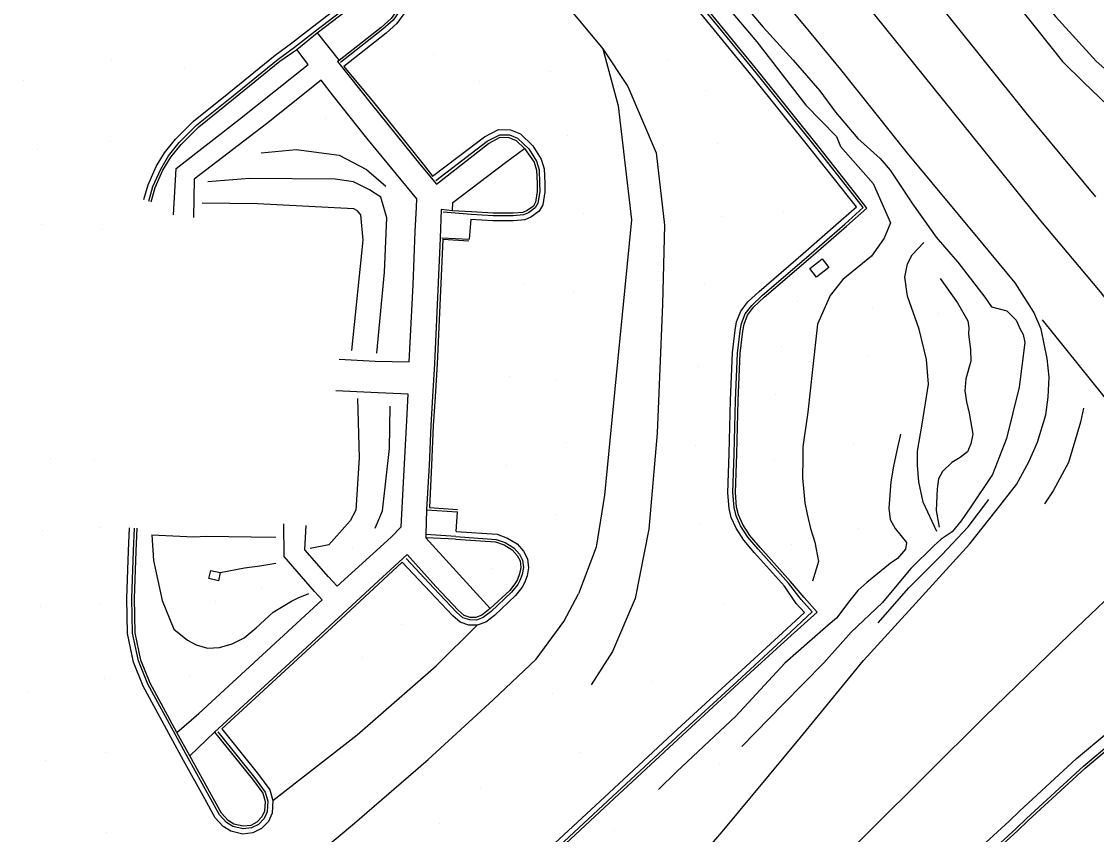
# Model space of a CAD drawing. Extents: x 1497074 to 1501343, y 481943 to 486114.
# Drawn here: x 1497466.3 to 1497676.1, y 483891.5 to 484050.2 of the extents above; entities that cross this region are included whole.
import ezdxf

# ---------------------------------------------------------------- set-up
doc = ezdxf.new("R2010")
doc.units = 0
doc.layers.add('PH Exist DTM Breakline', color=7, linetype='Continuous')
doc.layers.add('PH Exist DTM Point', color=7, linetype='Continuous')

msp = doc.modelspace()

# ---------------------------------------------------------------- linework, layer by layer
at = {"layer": 'PH Exist DTM Breakline'}
for points in [[(1497466.31, 484275.69), (1497484.52, 484251.49), (1497511.02, 484217.26), (1497548.64, 484171.66), (1497584.63, 484128.06), (1497614.06, 484092.71), (1497639.26, 484061.21), (1497662.32, 484032.34), (1497675.91, 484015.97)], [(1497484.59, 484274.68), (1497498.8, 484256.76), (1497519.66, 484230.55), (1497544.18, 484199.58), (1497569.72, 484167.44), (1497596.05, 484134.32), (1497622.7, 484100.98), (1497642.94, 484075.67), (1497664.43, 484048.71), (1497669.47, 484042.38)], [(1497539.54, 484173.24), (1497567.31, 484136.3), (1497594.96, 484100.07), (1497629.32, 484055.9), (1497664.87, 484011.68), (1497676.86, 483997.42), (1497694.4, 483974.64), (1497711.69, 483953.77), (1497736.91, 483923.22), (1497765.72, 483888.34), (1497787.53, 483862.52), (1497810.21, 483836.83), (1497827.8, 483818.6), (1497842.44, 483804.33), (1497853.53, 483793.73)], [(1497642.51, 484083.45), (1497656.57, 484065.53), (1497668.1, 484051.16), (1497676.05, 484042.44), (1497678.25, 484040.47), (1497680.96, 484038.2), (1497682.19, 484037.36)], [(1497560.29, 484069.42), (1497569.74, 484056.93), (1497579.8, 484044.82), (1497584.68, 484037.47), (1497590.2, 484024.51), (1497591.81, 484010.42), (1497591.4, 483995.02), (1497590.36, 483969.87), (1497588.73, 483951.11), (1497586.08, 483937.6), (1497581.64, 483927.26), (1497577.49, 483920.77)], [(1497490.19, 484015.42), (1497491.02, 484018.28), (1497492.59, 484021.84), (1497494.2, 484024.54), (1497496.37, 484027.2), (1497499.89, 484030.71), (1497506.75, 484036.24), (1497515.8, 484043.59), (1497519.01, 484045.93), (1497523.08, 484049.11), (1497534.49, 484057.89), (1497536.66, 484058.55), (1497538.73, 484058.17), (1497540.12, 484057.22), (1497541.16, 484055.53), (1497541.5, 484053.73), (1497540.95, 484051.69), (1497539.59, 484049.75), (1497537.46, 484047.87), (1497529.2, 484041.4)], [(1497598.29, 484059.82), (1497609.82, 484046.17), (1497619.37, 484033.87), (1497625.36, 484027.72), (1497626.18, 484025.8), (1497632.53, 484018.55), (1497635.93, 484010.88), (1497634.66, 484007.88), (1497632.2, 484004.39), (1497626.65, 483999.81), (1497624.15, 483996.7), (1497621.68, 483991.1), (1497620.71, 483982.27), (1497619.76, 483973.96), (1497618.8, 483967.15), (1497618.82, 483964.96), (1497618.75, 483961.15), (1497619.19, 483956.25), (1497619.63, 483954.04), (1497620.3, 483951.23), (1497621.13, 483948.57), (1497621.84, 483944.81), (1497620.68, 483940.97)], [(1497491.15, 484015.14), (1497491.96, 484017.94), (1497493.48, 484021.38), (1497495.02, 484023.97), (1497497.11, 484026.53), (1497500.56, 484029.97), (1497507.38, 484035.46), (1497516.41, 484042.79), (1497519.61, 484045.13), (1497523.69, 484048.32), (1497534.95, 484056.98), (1497536.72, 484057.52), (1497538.34, 484057.23), (1497539.38, 484056.52), (1497540.21, 484055.16), (1497540.47, 484053.77), (1497540.03, 484052.12), (1497538.84, 484050.42), (1497536.82, 484048.64), (1497528.58, 484042.18)], [(1497491.63, 484015), (1497492.43, 484017.77), (1497493.92, 484021.15), (1497495.43, 484023.68), (1497497.48, 484026.19), (1497500.89, 484029.59), (1497507.69, 484035.07), (1497516.72, 484042.4), (1497520.03, 484044.73), (1497524, 484047.93), (1497535.18, 484056.53), (1497536.75, 484057.01), (1497538.15, 484056.76), (1497539.01, 484056.17), (1497539.74, 484054.98), (1497539.96, 484053.79), (1497539.57, 484052.33), (1497538.46, 484050.76), (1497536.5, 484049.02), (1497528.28, 484042.58)], [(1497604.39, 484056.98), (1497611.1, 484049.06), (1497616.92, 484042.6), (1497622.14, 484036.63), (1497625.18, 484032.45), (1497629.56, 484027.32), (1497633.94, 484023.44), (1497635.86, 484021.15), (1497637.42, 484018.82), (1497640.24, 484014.58), (1497642.28, 484011.64), (1497644.87, 484008.11), (1497647.69, 484004.79), (1497649.06, 484003.2), (1497654.35, 483996.41), (1497655.66, 483994.49)], [(1497559.77, 483842.5), (1497565.95, 483849.55), (1497581.89, 483867.58), (1497603.08, 483892.03), (1497618.39, 483910.44), (1497630.65, 483925.49), (1497640.88, 483936.67), (1497651.32, 483948.17), (1497656.58, 483954.74), (1497660.51, 483959.8), (1497662.95, 483964.22), (1497664.63, 483968.1), (1497666.23, 483973.4), (1497666.67, 483976.9), (1497666.92, 483980.76), (1497666.51, 483984.4), (1497665.36, 483990.15), (1497663.91, 483993.47), (1497660.25, 483999.2), (1497654.01, 484006.75), (1497639.23, 484024.45), (1497626.23, 484040.78), (1497619.53, 484048.94), (1497616.83, 484052.1)], [(1497567.77, 483887.41), (1497580.99, 483899.66), (1497594.38, 483912.08), (1497605.33, 483922.15), (1497614.83, 483930.87), (1497619.11, 483934.87), (1497617.52, 483936.61), (1497615.22, 483939.97), (1497609.37, 483946.52), (1497607.27, 483948.97), (1497605.77, 483951.28), (1497604.83, 483953.4), (1497604.41, 483955.17), (1497604.17, 483958.22), (1497604.41, 483965.86), (1497604.68, 483976.25), (1497605.08, 483985.52), (1497605.59, 483989.96), (1497605.89, 483991.55), (1497606.71, 483993.64), (1497608.09, 483995.45), (1497610.27, 483997.49), (1497618.88, 484004.87), (1497626.32, 484011.39), (1497629.26, 484013.97), (1497627.74, 484015.95), (1497620.78, 484024.75), (1497608.93, 484039.49), (1497598.35, 484052.44)], [(1497568.45, 483886.67), (1497581.67, 483898.93), (1497595.05, 483911.35), (1497606.01, 483921.41), (1497615.52, 483930.14), (1497620.64, 483935), (1497618.51, 483937.41), (1497616, 483940.59), (1497610.12, 483947.18), (1497608.08, 483949.58), (1497606.65, 483951.76), (1497605.78, 483953.72), (1497605.4, 483955.33), (1497605.17, 483958.24), (1497605.41, 483965.83), (1497605.68, 483976.22), (1497606.08, 483985.44), (1497606.58, 483989.81), (1497606.85, 483991.27), (1497607.59, 483993.14), (1497608.84, 483994.78), (1497610.94, 483996.74), (1497619.53, 484004.12), (1497626.98, 484010.64), (1497630.62, 484013.84), (1497628.52, 484016.56), (1497621.57, 484025.37), (1497609.7, 484040.12), (1497599.13, 484053.07)], [(1497568.79, 483886.3), (1497582.01, 483898.56), (1497595.39, 483910.98), (1497606.35, 483921.05), (1497615.86, 483929.77), (1497621.63, 483934.93), (1497619.06, 483937.76), (1497616.4, 483940.9), (1497610.5, 483947.51), (1497608.48, 483949.88), (1497607.09, 483952), (1497606.26, 483953.88), (1497605.89, 483955.4), (1497605.67, 483958.25), (1497605.91, 483965.82), (1497606.18, 483976.2), (1497606.58, 483985.4), (1497607.08, 483989.74), (1497607.34, 483991.13), (1497608.03, 483992.89), (1497609.21, 483994.44), (1497611.27, 483996.37), (1497619.86, 484003.74), (1497627.31, 484010.26), (1497631.3, 484013.77), (1497628.92, 484016.87), (1497621.96, 484025.68), (1497610.09, 484040.44), (1497599.51, 484053.39)], [(1497524, 484047.93), (1497528.28, 484042.58)], [(1497495.99, 484012.45), (1497496.48, 484021.46), (1497508.85, 484031.11), (1497522.28, 484041.79), (1497520.03, 484044.73)], [(1497579.8, 484044.82), (1497582.75, 484033.74), (1497585.36, 484011.45), (1497582.67, 483983.77), (1497580.13, 483957.77), (1497578.49, 483947.58), (1497575, 483938.47)], [(1497528.28, 484042.58), (1497528.01, 484042.37)], [(1497528.01, 484042.37), (1497534.59, 484034.1), (1497544.33, 484022.03), (1497547.32, 484018.44)], [(1497529.2, 484041.4), (1497534.99, 484034.42), (1497544.73, 484022.35), (1497546.54, 484019.96)], [(1497678.34, 484033.8), (1497673.64, 484038.23), (1497669.47, 484042.38)], [(1497528.28, 483984.28), (1497535.34, 483983.91), (1497542, 483983.77), (1497542.75, 483998.8), (1497543.15, 484009.19), (1497543.39, 484013.94), (1497543.47, 484015.54), (1497533.72, 484027.38), (1497527.23, 484035.62), (1497524.82, 484038.74), (1497514.13, 484030.17), (1497500.03, 484019.38), (1497499.87, 484011.92)], [(1497546.54, 484019.96), (1497556.66, 484027.63), (1497559.4, 484029.08), (1497561.75, 484029.03), (1497563.69, 484028.24), (1497566.09, 484025.93), (1497567.73, 484023.32), (1497568.31, 484021.39), (1497568.43, 484018.64), (1497568.48, 484016.9), (1497568.06, 484014.39), (1497567.36, 484013.13), (1497565.75, 484011.98), (1497564.54, 484011.44), (1497562.32, 484011.27), (1497558.32, 484011.27), (1497554.03, 484011.52)], [(1497547.15, 484019.16), (1497557.2, 484026.79), (1497559.64, 484028.08), (1497561.54, 484028.04), (1497563.13, 484027.39), (1497565.31, 484025.29), (1497566.81, 484022.91), (1497567.32, 484021.22), (1497567.43, 484018.61), (1497567.48, 484016.97), (1497567.11, 484014.73), (1497566.6, 484013.82), (1497565.25, 484012.85), (1497564.29, 484012.43), (1497562.29, 484012.27), (1497558.35, 484012.27), (1497554.09, 484012.52)], [(1497547.32, 484018.44), (1497557.47, 484026.36), (1497559.76, 484027.58), (1497561.44, 484027.54), (1497562.85, 484026.96), (1497564.47, 484025.4), (1497566.36, 484022.7), (1497566.82, 484021.14), (1497566.93, 484018.59), (1497566.98, 484017), (1497566.63, 484014.9), (1497566.22, 484014.16), (1497565, 484013.29), (1497564.17, 484012.92), (1497562.27, 484012.77), (1497558.36, 484012.77), (1497554.12, 484013.01)], [(1497513.11, 484024.53), (1497519.92, 484025.21), (1497528.29, 484024.06), (1497533.63, 484021.27), (1497537.44, 484018.04)], [(1497550.45, 484013.25), (1497550.51, 484014.85), (1497560.75, 484022.68), (1497564.47, 484025.4)], [(1497535.68, 483985.43), (1497537.19, 484001.25), (1497537.6, 484011.84), (1497536.43, 484015.9), (1497534.24, 484017.33), (1497531.11, 484018.91), (1497527.55, 484019.43), (1497510.79, 484019.5), (1497502.67, 484018.89)], [(1497530.81, 483985.94), (1497533.01, 484007.48), (1497532.56, 484012.43), (1497531.89, 484013.23), (1497531.17, 484013.62), (1497512.37, 484014.57), (1497501.6, 484014.74)], [(1497548.25, 484013.46), (1497548.02, 484007.89)], [(1497554.12, 484013.01), (1497550.45, 484013.25), (1497548.25, 484013.46)], [(1497554.09, 484012.52), (1497548.61, 484012.97)], [(1497554.03, 484011.52), (1497553.71, 484007.7)], [(1497548.02, 484007.89), (1497546.93, 483983.4), (1497546.54, 483976.97), (1497546.18, 483971.31), (1497545.85, 483963.6), (1497545.38, 483954.88)], [(1497548.52, 484007.6), (1497547.43, 483983.38), (1497547.04, 483976.94), (1497546.68, 483971.28), (1497546.35, 483963.57), (1497545.93, 483955.31)], [(1497548.32, 484007.96), (1497553.71, 484007.7)], [(1497553.64, 484007.28), (1497548.52, 484007.6)], [(1497644.95, 483950.67), (1497642.3, 483956.38), (1497641.43, 483960.36), (1497641.17, 483963.62), (1497641.18, 483966.3), (1497642.09, 483971.58), (1497643.31, 483979.41), (1497642.95, 483984.23), (1497641.49, 483990.13), (1497639.27, 483996.6), (1497638.69, 484000.27), (1497639.22, 484002.91), (1497640.14, 484004.63), (1497642.41, 484007.05)], [(1497645.62, 484000.01), (1497648.97, 483995.26), (1497651.04, 483991.79), (1497651.23, 483990.37), (1497651.17, 483989.17), (1497651.53, 483986.18), (1497651.63, 483983.9), (1497650.62, 483980.45), (1497650.46, 483978.12), (1497650.75, 483975.93), (1497651.28, 483973.74), (1497651.98, 483969.64), (1497651.62, 483967.74), (1497650.96, 483966.18), (1497649.52, 483965.07), (1497647.9, 483964.14), (1497646.1, 483962.38), (1497645.3, 483960.94), (1497645.05, 483958.97), (1497644.85, 483954.78), (1497645.45, 483951.53)], [(1497655.66, 483994.49), (1497658.66, 483993.7), (1497660.44, 483991.89), (1497661.23, 483990.11), (1497661.79, 483989.11), (1497662.14, 483987.55), (1497661.05, 483978.83), (1497658.56, 483968.79), (1497655.81, 483961.75), (1497651.47, 483955.26), (1497649.72, 483952.72), (1497647.94, 483950.58), (1497645.82, 483949.14), (1497644.39, 483947.87), (1497639.91, 483943.45), (1497634.27, 483936.71), (1497628.24, 483931.01), (1497622.92, 483925.01), (1497614.96, 483917), (1497606.88, 483908.68)], [(1497665.52, 483991.93), (1497679.71, 483974.32), (1497682.05, 483971.67), (1497691.67, 483960.56), (1497696.39, 483954.98), (1497708.53, 483939.34), (1497723.19, 483921.91)], [(1497527.91, 483939.99), (1497538.44, 483949.56), (1497540.44, 483951.54), (1497540.94, 483961.48), (1497541.51, 483972.31), (1497541.75, 483977.46), (1497534.48, 483977.78), (1497527.64, 483978.13)], [(1497531.9, 483976.59), (1497532.2, 483965.01), (1497531.56, 483954.85), (1497530.45, 483952.71), (1497526.29, 483948.04), (1497522.64, 483947.35)], [(1497535.31, 483951.34), (1497536.76, 483954.7), (1497538.15, 483966.82), (1497538.26, 483975.12)], [(1497673.61, 483974.7), (1497672.98, 483971.97), (1497670.7, 483964.13), (1497667.69, 483958.58), (1497665.97, 483956.04)], [(1497637.87, 483969.64), (1497637.16, 483966.46), (1497636.53, 483963.43), (1497635.98, 483960.36), (1497635.63, 483955.23), (1497635.84, 483952.99), (1497636.82, 483951.22), (1497639.03, 483948.5), (1497638.87, 483947.19), (1497637.31, 483945.41), (1497635.88, 483944.41), (1497631.29, 483940.71), (1497629.52, 483939.16), (1497628.01, 483937.22), (1497625.41, 483933.77), (1497623.78, 483932.36), (1497620.63, 483929.63), (1497615.3, 483924.95), (1497605.71, 483914.63), (1497594.25, 483903.84), (1497590.61, 483900.33)], [(1497545.93, 483955.31), (1497551.44, 483954.93)], [(1497633.52, 483932.85), (1497639.49, 483939.68), (1497645.97, 483946.12), (1497651.11, 483951.6), (1497655.14, 483956.92)], [(1497545.38, 483954.88), (1497545.26, 483950.08), (1497545.25, 483949.43)], [(1497545.38, 483954.88), (1497551.42, 483954.49)], [(1497551.15, 483950.69), (1497551.42, 483954.49)], [(1497505.4, 483912.19), (1497512.58, 483903.27), (1497514.75, 483900.26), (1497515.38, 483898.16), (1497515.24, 483895.73), (1497514.5, 483894.1), (1497513.16, 483892.71), (1497511.49, 483891.85), (1497509.48, 483891.62), (1497507.18, 483892.18), (1497505.69, 483893.12), (1497504.14, 483894.82), (1497502.09, 483898.5), (1497497.96, 483905.95), (1497495.48, 483910.53), (1497490.05, 483920.46), (1497488.18, 483925.15), (1497487, 483930.73), (1497486.84, 483937.57), (1497487.19, 483946.91), (1497487.4, 483951.38)], [(1497504.62, 483911.57), (1497511.78, 483902.67), (1497513.84, 483899.81), (1497514.37, 483898.05), (1497514.25, 483895.97), (1497513.66, 483894.67), (1497512.56, 483893.52), (1497511.19, 483892.83), (1497509.55, 483892.63), (1497507.58, 483893.12), (1497506.34, 483893.89), (1497504.96, 483895.41), (1497502.97, 483898.99), (1497498.83, 483906.43), (1497496.36, 483911.01), (1497490.96, 483920.89), (1497489.14, 483925.44), (1497487.99, 483930.85), (1497487.84, 483937.56), (1497488.19, 483946.87), (1497488.39, 483951.33)], [(1497503.99, 483911.53), (1497511.39, 483902.36), (1497513.39, 483899.58), (1497513.87, 483897.99), (1497513.76, 483896.09), (1497513.24, 483894.96), (1497512.26, 483893.93), (1497511.04, 483893.31), (1497509.58, 483893.14), (1497507.78, 483893.58), (1497506.66, 483894.28), (1497505.37, 483895.71), (1497503.41, 483899.23), (1497499.19, 483906.92), (1497496.65, 483911.47), (1497491.41, 483921.1), (1497489.62, 483925.58), (1497488.49, 483930.9), (1497488.34, 483937.56), (1497488.69, 483946.85), (1497488.89, 483951.31)], [(1497524.99, 483937.31), (1497523.51, 483938.95), (1497517.57, 483945.81), (1497517.53, 483952.17)], [(1497527.91, 483939.99), (1497526.24, 483941.79), (1497521.59, 483947.06), (1497521.88, 483951.84)], [(1497491.72, 483950.03), (1497499.97, 483949.64), (1497502.39, 483949.73), (1497511.14, 483949.64), (1497515.97, 483949.58)], [(1497491.72, 483950.03), (1497492.07, 483945.01), (1497493.75, 483937.21), (1497496.01, 483931.63), (1497498.68, 483929.45), (1497500.42, 483928.54), (1497502.59, 483927.9), (1497504.98, 483928), (1497507.4, 483928.72), (1497509.77, 483929.92), (1497512.12, 483931.87), (1497515.45, 483934.9), (1497519, 483937.05), (1497520.28, 483937.72), (1497522.39, 483938.53)], [(1497551.15, 483950.69), (1497559.14, 483950.12), (1497561.16, 483949.39), (1497563.04, 483948.25), (1497564.32, 483946.84), (1497565.07, 483945.35), (1497565.27, 483943.58), (1497564.99, 483942.02), (1497564.49, 483940.67), (1497564, 483939.79), (1497562.72, 483938.15), (1497558.64, 483934.27), (1497556.91, 483932.98), (1497555.28, 483932.38), (1497553.63, 483932.4), (1497551.94, 483932.94), (1497550.5, 483934.23), (1497546.06, 483938.91), (1497540.64, 483944.69)], [(1497551.08, 483949.69), (1497558.93, 483949.13), (1497560.73, 483948.49), (1497562.39, 483947.47), (1497563.49, 483946.26), (1497564.09, 483945.06), (1497564.26, 483943.62), (1497564.02, 483942.29), (1497563.58, 483941.09), (1497563.16, 483940.34), (1497561.98, 483938.82), (1497557.99, 483935.03), (1497556.43, 483933.87), (1497555.1, 483933.38), (1497553.8, 483933.4), (1497552.44, 483933.83), (1497551.2, 483934.95), (1497546.79, 483939.59), (1497541.37, 483945.37)], [(1497551.04, 483949.19), (1497558.83, 483948.64), (1497560.51, 483948.03), (1497562.07, 483947.08), (1497563.07, 483945.98), (1497563.61, 483944.92), (1497563.75, 483943.63), (1497563.54, 483942.42), (1497563.12, 483941.3), (1497562.74, 483940.62), (1497561.61, 483939.16), (1497557.8, 483935.65), (1497556.19, 483934.32), (1497555.02, 483933.88), (1497553.88, 483933.9), (1497552.7, 483934.27), (1497551.54, 483935.31), (1497547.16, 483939.94), (1497541.59, 483946.2)], [(1497551.04, 483949.19), (1497545.25, 483949.43)], [(1497557.8, 483935.65), (1497550.49, 483943.62), (1497545.25, 483949.43)], [(1497551.08, 483949.69), (1497545.26, 483950.08)], [(1497489.67, 483747.33), (1497514.61, 483772.17), (1497532, 483790.95), (1497551.63, 483810.18), (1497569.19, 483827.42), (1497590.75, 483849.67), (1497610.67, 483871.34), (1497631.78, 483892.11), (1497654.28, 483914.49), (1497670.84, 483930.54), (1497685.89, 483944.85)], [(1497503.99, 483911.53), (1497520.3, 483926.55), (1497535.14, 483940.23), (1497541.59, 483946.2)], [(1497540.64, 483944.69), (1497526.84, 483931.85), (1497511.94, 483918.16), (1497505.4, 483912.19)], [(1497505.11, 483942.63), (1497509.81, 483943.54), (1497512.8, 483943.93), (1497515.97, 483944.51)], [(1497518.53, 483883.11), (1497531.32, 483893.77), (1497545.66, 483906.17), (1497558.35, 483917.79), (1497566.75, 483925.76), (1497572.19, 483933.09), (1497575, 483938.47)], [(1497500.92, 483915.18), (1497516.66, 483929.66), (1497524.99, 483937.31)], [(1497515.38, 483898.16), (1497531.81, 483910.98), (1497547.22, 483924.45), (1497555.28, 483932.38)], [(1497496.65, 483911.47), (1497500.92, 483915.18)], [(1497499.19, 483906.92), (1497503.99, 483911.53)], [(1497575.27, 483815.61), (1497589.59, 483828.98), (1497605.03, 483843.63), (1497621.86, 483859.43), (1497638.58, 483875.09), (1497654.5, 483889.97), (1497659.08, 483894.16), (1497661.1, 483896.12), (1497672.26, 483906.38), (1497678.13, 483911.31)], [(1497576.63, 483814.15), (1497590.96, 483827.52), (1497606.4, 483842.17), (1497623.23, 483857.98), (1497639.94, 483873.63), (1497655.86, 483888.5), (1497660.45, 483892.7), (1497662.47, 483894.66), (1497673.58, 483904.88), (1497679.39, 483909.76)], [(1497576.98, 483813.78), (1497591.31, 483827.15), (1497606.75, 483841.81), (1497623.57, 483857.61), (1497640.29, 483873.27), (1497656.2, 483888.13), (1497660.79, 483892.34), (1497662.82, 483894.3), (1497673.91, 483904.51), (1497679.7, 483909.37)]]:
    msp.add_lwpolyline(points, dxfattribs=at)
for points in [[(1497620.19, 484001.94), (1497622.6, 484003.85), (1497623.91, 484002.18), (1497621.5, 484000.28)], [(1497503.24, 483943.05), (1497505.11, 483942.63), (1497504.76, 483941.06), (1497502.89, 483941.49)]]:
    msp.add_lwpolyline(points, close=True, dxfattribs=at)
at = {"layer": 'PH Exist DTM Point'}
for p, q in [((1497546.65, 484043.64), (1497546.65, 484043.64)), ((1497483.95, 484042.52), (1497483.95, 484042.52)), ((1497498.07, 484041.16), (1497498.07, 484041.16)), ((1497592.66, 484042.81), (1497592.66, 484042.81)), ((1497569.49, 484040.42), (1497569.49, 484040.42)), ((1497466.69, 484038.67), (1497466.69, 484038.67)), ((1497555.63, 484038.48), (1497555.63, 484038.48)), ((1497599.89, 484036.72), (1497599.89, 484036.72)), ((1497525.74, 484031.17), (1497525.74, 484031.17)), ((1497483.64, 484026.71), (1497483.64, 484026.71)), ((1497572.96, 484027.95), (1497572.96, 484027.95)), ((1497602.23, 484026.45), (1497602.23, 484026.45)), ((1497469.49, 484025.1), (1497469.49, 484025.1)), ((1497575.94, 484012.79), (1497575.94, 484012.79)), ((1497602.85, 484012.18), (1497602.85, 484012.18)), ((1497615.01, 484013.12), (1497615.01, 484013.12)), ((1497470.15, 484010.5), (1497470.15, 484010.5)), ((1497482.08, 484009.49), (1497482.08, 484009.49)), ((1497564.27, 483998.84), (1497564.27, 483998.84)), ((1497574.04, 483997.57), (1497574.04, 483997.57)), ((1497599.63, 483998.9), (1497599.63, 483998.9)), ((1497617.74, 483995.59), (1497617.74, 483995.59)), ((1497632.34, 483994.13), (1497632.34, 483994.13)), ((1497645.36, 483993.22), (1497645.36, 483993.22)), ((1497614.67, 483986.67), (1497614.67, 483986.67)), ((1497631.44, 483984.8), (1497631.44, 483984.8)), ((1497598.39, 483982.79), (1497598.39, 483982.79)), ((1497561.56, 483980.98), (1497561.56, 483980.98)), ((1497570.53, 483980.32), (1497570.53, 483980.32)), ((1497613.53, 483977.32), (1497613.53, 483977.32)), ((1497572.73, 483968.08), (1497572.73, 483968.08)), ((1497597.84, 483967.48), (1497597.84, 483967.48)), ((1497628.77, 483967.6), (1497628.77, 483967.6)), ((1497472.02, 483964.91), (1497472.02, 483964.91)), ((1497480.64, 483964.64), (1497480.64, 483964.64)), ((1497561.05, 483963.61), (1497561.05, 483963.61)), ((1497613.19, 483964.78), (1497613.19, 483964.78)), ((1497570.52, 483953.88), (1497570.52, 483953.88)), ((1497470.39, 483950.83), (1497470.39, 483950.83)), ((1497481.64, 483951.52), (1497481.64, 483951.52)), ((1497598.56, 483952.12), (1497598.56, 483952.12)), ((1497629.73, 483951.31), (1497629.73, 483951.31)), ((1497530.94, 483947.55), (1497530.94, 483947.55)), ((1497616.59, 483948.16), (1497616.59, 483948.16)), ((1497558.16, 483943.4), (1497558.16, 483943.4)), ((1497513.18, 483939.66), (1497513.18, 483939.66)), ((1497481.49, 483936.35), (1497481.49, 483936.35)), ((1497504.22, 483937.03), (1497504.22, 483937.03)), ((1497603.46, 483936.49), (1497603.46, 483936.49)), ((1497470.1, 483935.93), (1497470.1, 483935.93)), ((1497540.42, 483932.43), (1497540.42, 483932.43)), ((1497532.89, 483926.04), (1497532.89, 483926.04)), ((1497482.45, 483922.02), (1497482.45, 483922.02)), ((1497499.14, 483922.4), (1497499.14, 483922.4)), ((1497467.6, 483919.5), (1497467.6, 483919.5)), ((1497589.36, 483921.44), (1497589.36, 483921.44)), ((1497570.04, 483919.05), (1497570.04, 483919.05)), ((1497482.78, 483907.62), (1497482.78, 483907.62)), ((1497575.32, 483907.6), (1497575.32, 483907.6)), ((1497470.91, 483906.01), (1497470.91, 483906.01)), ((1497602.5, 483905.37), (1497602.5, 483905.37)), ((1497555.96, 483900.69), (1497555.96, 483900.69)), ((1497547.83, 483893.6), (1497547.83, 483893.6)), ((1497582.11, 483892.3), (1497582.11, 483892.3)), ((1497482.81, 483891.87), (1497482.81, 483891.87))]:
    msp.add_line(p, q, dxfattribs=at)

doc.saveas('drawing.dxf')
